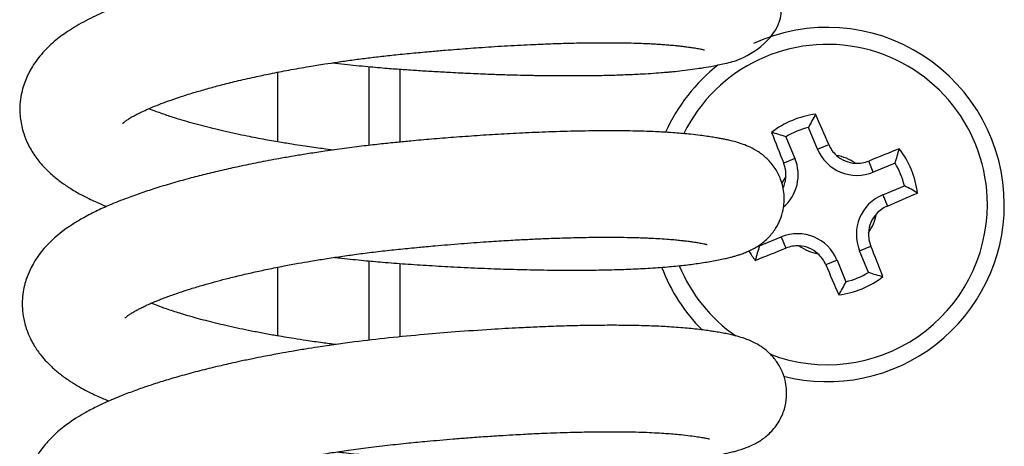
# Model space of a CAD drawing. Header units: inches. Extents: x 0 to 77643, y -44170 to 0.
# Tile 330 of 546: x 76118.6 to 76121.83, y -39559.76 to -39558.36. Entities that reach past the tile are written whole.
import ezdxf

# ---------------------------------------------------------------- set-up
doc = ezdxf.new("R2010")
doc.units = ezdxf.units.IN
doc.header["$MEASUREMENT"] = 0
doc.layers.get('0').update_dxf_attribs({"lineweight": 0})
doc.layers.add('FAKRO LOFT LADDERS', color=7, linetype='Continuous')

# ---------------------------------------------------------------- blocks, each defined once
blk = doc.blocks.new('A$C6AF374F8')
at = {"layer": 'FAKRO LOFT LADDERS', "color": 7, "linetype": 'Continuous'}
for p, q in [((125.5, 2146.104), (125.5, 2148.681)), ((126.5, 2148.6), (126.5, 2146.212)), ((122.5, 2146.221), (122.5, 2148.498)), ((140.181, 2145.982), (139.886, 2146.694)), ((139.146, 2146.387), (139.441, 2145.675)), ((140.181, 2145.982), (140.548, 2146.134)), ((139.441, 2145.675), (139.075, 2145.523)), ((142.01, 2145.225), (141.858, 2145.591)), ((142.721, 2145.52), (142.01, 2145.225)), ((142.317, 2144.485), (143.027, 2144.78)), ((142.317, 2144.485), (142.469, 2144.118)), ((138.281, 2142.811), (138.991, 2143.106)), ((138.991, 2143.106), (139.143, 2142.74)), ((141.56, 2142.656), (141.927, 2142.808)), ((141.854, 2141.947), (141.56, 2142.656)), ((122.5, 2139.865), (122.5, 2142.114)), ((125.5, 2139.723), (125.5, 2142.32)), ((126.5, 2142.237), (126.5, 2139.833)), ((140.82, 2142.349), (140.454, 2142.197)), ((140.82, 2142.349), (141.114, 2141.64))]:
    blk.add_line(p, q, dxfattribs=at)
for centre, radius, start, end in [((140.5, 2144.167), 5.8, 0, 114.6361), ((140.5, 2144.167), 5.244, 0, 153.7174), ((140.5, 2144.167), 5.8, 127.9732, 155.9266), ((140.5, 2144.167), 2.983, 97.3029, 127.7425), ((147.764, 2142.687), 8.839, 149.854, 153.0418), ((27.88, 2098.262), 122.416, 23.02037, 23.52608), ((140.5, 2144.167), 2.601, 103.6614, 121.384), ((252.557, 2191.43), 122.416, 201.51927, 202.02497), ((136.415, 2137.981), 8.839, 72.0036, 75.1914), ((141.474, 2146.518), 1.399, 202.5227, 292.5227), ((141.48, 2146.53), 1.013, 203.0169, 227.9922), ((187.753, 2032.137), 122.386, 111.51906, 112.02426), ((134.319, 2148.253), 8.835, 341.9829, 345.1729), ((140.5, 2144.167), 2.983, 7.2659, 37.7055), ((138.149, 2145.139), 1.399, 310.7183, 22.5227), ((140.5, 2144.167), 1.638, 55.6175, 79.3687), ((141.474, 2146.518), 1, 227.7961, 267.1901), ((138.133, 2145.142), 1.016, 357.0832, 21.9984), ((141.478, 2146.533), 1.016, 267.025, 291.9968), ((140.5, 2144.167), 2.601, 13.62, 31.3425), ((140.5, 2144.167), 1.638, 145.6767, 155.6158), ((138.149, 2145.139), 1, 333.4796, 357.2493), ((139.016, 2136.899), 8.843, 59.8355, 63.0211), ((142.853, 2143.192), 1.399, 112.5227, 202.5227), ((94.591, 2256.795), 122.427, 293.02135, 293.5259), ((140.5, 2144.167), 5.244, 249.1678, 0), ((140.5, 2144.167), 5.8, 255.7488, 0), ((142.865, 2143.186), 1.013, 113.0177, 138.2727), ((140.5, 2144.167), 1.638, 325.784, 349.2022), ((142.853, 2143.192), 1, 138.0794, 176.9069), ((139.527, 2141.813), 1.399, 22.5227, 112.5227), ((142.869, 2143.189), 1.016, 176.7492, 201.9914), ((146.692, 2140.082), 8.843, 162.0243, 165.2098), ((93.234, 2256.233), 122.427, 291.51945, 292.024), ((140.5, 2144.167), 2.601, 210.8348, 211.4254), ((139.524, 2141.798), 1.016, 86.8073, 111.993), ((140.5, 2144.167), 1.638, 235.8431, 259.2613), ((139.527, 2141.813), 1, 48.1385, 86.966), ((28.461, 2096.911), 122.397, 21.51924, 22.02329), ((140.5, 2144.167), 2.983, 210.6545, 217.7794), ((139.521, 2141.801), 1.013, 23.0183, 48.3318), ((140.5, 2144.167), 5.8, 200.7286, 225.0501), ((140.5, 2144.167), 5.244, 202.4387, 235.1295), ((253.102, 2190.065), 122.397, 203.02206, 203.52611), ((140.5, 2144.167), 2.983, 277.3029, 307.7425), ((140.5, 2144.167), 2.601, 283.6614, 301.384), ((144.585, 2150.354), 8.839, 252.0036, 255.1914), ((133.236, 2145.647), 8.839, 329.854, 333.0418)]:
    blk.add_arc(centre, radius, start, end, dxfattribs=at)
for points, knots in [([(124.289, 2148.806), (124.422, 2148.791), (124.81, 2148.748), (125.411, 2148.688), (126.051, 2148.633), (126.603, 2148.592), (127.116, 2148.558), (127.636, 2148.526), (128.207, 2148.494), (128.82, 2148.464), (129.435, 2148.438), (129.978, 2148.42), (130.444, 2148.407), (130.895, 2148.397), (131.387, 2148.39), (131.949, 2148.386), (132.539, 2148.388), (133.1, 2148.396), (133.544, 2148.407), (133.875, 2148.419), (134.131, 2148.43), (134.412, 2148.444), (134.726, 2148.462), (135.029, 2148.484), (135.265, 2148.504), (135.499, 2148.525), (135.772, 2148.554), (136.085, 2148.594), (136.399, 2148.64), (136.734, 2148.696), (137.045, 2148.757), (137.345, 2148.835), (137.844, 2148.963), (139.643, 2150.088), (138.031, 2152.749), (137.343, 2152.612), (136.931, 2152.697), (136.841, 2152.713), (136.743, 2152.73), (136.618, 2152.75), (136.455, 2152.774), (136.258, 2152.8), (136.017, 2152.829), (135.771, 2152.855), (135.534, 2152.875), (135.328, 2152.89), (135.11, 2152.904), (134.846, 2152.918), (134.493, 2152.932), (134.064, 2152.944), (133.534, 2152.951), (132.94, 2152.951), (132.294, 2152.942), (131.662, 2152.926), (131.089, 2152.905), (130.584, 2152.884), (130.088, 2152.859), (129.452, 2152.823), (128.69, 2152.773), (127.864, 2152.71), (127.063, 2152.642), (126.215, 2152.564), (125.377, 2152.472), (124.573, 2152.37), (123.932, 2152.279), (123.372, 2152.192), (122.878, 2152.111), (122.417, 2152.03), (121.765, 2151.908), (121.041, 2151.759), (120.207, 2151.567), (119.447, 2151.372), (118.694, 2151.157), (117.948, 2150.917), (117.306, 2150.681), (116.698, 2150.427), (116.13, 2150.153), (115.587, 2149.824), (115.112, 2149.458), (114.714, 2149.055), (114.425, 2148.641), (114.219, 2148.216), (114.103, 2147.832), (114.046, 2147.396), (114.06, 2146.959), (114.158, 2146.528), (114.322, 2146.124), (114.536, 2145.76), (114.795, 2145.44), (115.077, 2145.162), (115.362, 2144.929), (115.69, 2144.703), (116.005, 2144.518), (116.295, 2144.368), (116.514, 2144.265), (116.713, 2144.177), (116.837, 2144.126), (116.895, 2144.102)], [0.91404137, 0.91404137, 0.91404137, 0.91404137, 0.91411206, 0.91424666, 0.91435724, 0.91444682, 0.91453493, 0.91462521, 0.91471924, 0.91483588, 0.91495164, 0.91505054, 0.91513295, 0.91521112, 0.91530554, 0.91541619, 0.91554277, 0.91566632, 0.91577411, 0.91583783, 0.91589445, 0.91595473, 0.91604169, 0.91612901, 0.91619226, 0.91623456, 0.91632541, 0.91643029, 0.91652651, 0.91663891, 0.91679927, 0.91690914, 0.91702325, 0.91753692, 0.9179648, 0.9184148, 0.91845213, 0.91848683, 0.91852531, 0.91856951, 0.9186323, 0.91870871, 0.91877918, 0.91886805, 0.91893702, 0.91898782, 0.91904325, 0.91911739, 0.91919979, 0.91931385, 0.91943189, 0.9195688, 0.91970672, 0.91983835, 0.91994993, 0.92004139, 0.92012619, 0.92022779, 0.92039166, 0.92053775, 0.92066588, 0.9208126, 0.92098152, 0.92110453, 0.92123678, 0.92132344, 0.92140643, 0.92150602, 0.92157932, 0.92177296, 0.92192546, 0.92208205, 0.92225459, 0.92243049, 0.92261907, 0.92275644, 0.922949, 0.9231372, 0.92330253, 0.92347704, 0.92363458, 0.92372964, 0.92386429, 0.92395065, 0.92407606, 0.92420232, 0.92429775, 0.92442596, 0.92455273, 0.92465019, 0.92476996, 0.92487832, 0.9250027, 0.92508579, 0.92515043, 0.92520821, 0.92525885, 0.92525885, 0.92525885, 0.92525885]), ([(117.417, 2146.817), (117.417, 2146.817), (117.419, 2146.819), (117.438, 2146.838), (117.487, 2146.878), (117.524, 2146.907), (117.562, 2146.933), (117.571, 2146.939), (117.634, 2146.981), (117.705, 2147.024), (117.799, 2147.077), (117.927, 2147.144), (118.099, 2147.227), (118.332, 2147.33), (118.604, 2147.441), (118.924, 2147.561), (119.301, 2147.691), (119.724, 2147.825), (120.18, 2147.958), (120.644, 2148.083), (121.161, 2148.212), (121.703, 2148.336), (122.278, 2148.457), (122.874, 2148.573), (123.472, 2148.679), (124.008, 2148.765), (124.471, 2148.835), (124.924, 2148.899), (125.391, 2148.96), (125.872, 2149.018), (126.394, 2149.075), (126.955, 2149.13), (127.497, 2149.18), (127.964, 2149.22), (128.485, 2149.262), (129.133, 2149.311), (129.942, 2149.363), (130.725, 2149.404), (131.457, 2149.434), (132.136, 2149.455), (132.823, 2149.467), (133.419, 2149.468), (133.891, 2149.462), (134.22, 2149.454), (134.474, 2149.445), (134.683, 2149.436), (134.847, 2149.427), (134.994, 2149.418), (135.144, 2149.408), (135.308, 2149.395), (135.452, 2149.382), (135.557, 2149.371), (135.654, 2149.36), (135.771, 2149.347), (135.923, 2149.328), (136.085, 2149.305), (136.225, 2149.283), (136.335, 2149.263), (136.395, 2149.25), (136.454, 2149.237), (136.48, 2149.229), (136.483, 2149.229), (136.483, 2149.229)], [0.076313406, 0.076313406, 0.076313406, 0.076313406, 0.076336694, 0.076470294, 0.076506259, 0.076544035, 0.076573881, 0.076599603, 0.076649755, 0.076700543, 0.076759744, 0.076822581, 0.076909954, 0.076998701, 0.077106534, 0.077208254, 0.077318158, 0.077452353, 0.077566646, 0.077677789, 0.077799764, 0.077933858, 0.078047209, 0.07817486, 0.078311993, 0.078414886, 0.078496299, 0.078588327, 0.078681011, 0.078768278, 0.07886718, 0.078981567, 0.079091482, 0.079179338, 0.079252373, 0.079394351, 0.079559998, 0.07973686, 0.079876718, 0.080026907, 0.080188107, 0.080355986, 0.080470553, 0.080561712, 0.080631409, 0.080694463, 0.080754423, 0.080789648, 0.080842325, 0.080910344, 0.080968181, 0.081007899, 0.081036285, 0.081090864, 0.081160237, 0.081249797, 0.081344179, 0.081414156, 0.08147876, 0.081546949, 0.081617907, 0.081646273, 0.081646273, 0.081646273, 0.081646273]), ([(124.325, 2145.952), (124.207, 2145.966), (123.895, 2146.007), (123.477, 2146.065), (123.027, 2146.133), (122.593, 2146.203), (122.167, 2146.278), (121.795, 2146.348), (121.471, 2146.411), (121.118, 2146.485), (120.744, 2146.568), (120.383, 2146.653), (120.035, 2146.741), (119.696, 2146.833), (119.388, 2146.922), (119.131, 2147.001), (118.918, 2147.071), (118.713, 2147.141), (118.495, 2147.22), (118.353, 2147.275), (118.278, 2147.305)], [0.073204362, 0.073204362, 0.073204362, 0.073204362, 0.073274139, 0.07339015, 0.073456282, 0.0735496, 0.073660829, 0.073727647, 0.073792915, 0.073876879, 0.073969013, 0.074056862, 0.074141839, 0.074234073, 0.074328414, 0.074398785, 0.074460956, 0.074526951, 0.074598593, 0.074686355, 0.074686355, 0.074686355, 0.074686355]), ([(124.367, 2142.437), (124.446, 2142.428), (124.763, 2142.392), (125.285, 2142.338), (125.977, 2142.276), (126.691, 2142.221), (127.473, 2142.17), (128.307, 2142.122), (129.157, 2142.082), (130.026, 2142.05), (130.903, 2142.028), (131.795, 2142.016), (132.627, 2142.018), (133.357, 2142.03), (134.012, 2142.05), (134.649, 2142.081), (135.255, 2142.124), (135.802, 2142.177), (136.291, 2142.241), (136.736, 2142.312), (137.064, 2142.377), (137.29, 2142.43), (137.418, 2142.463), (137.536, 2142.497), (137.653, 2142.535), (137.786, 2142.582), (137.942, 2142.647), (138.096, 2142.725), (138.261, 2142.825), (138.418, 2142.94), (138.613, 2143.121), (138.803, 2143.355), (138.967, 2143.669), (139.082, 2144.045), (139.111, 2144.504), (139.003, 2144.973), (138.795, 2145.374), (138.531, 2145.683), (138.236, 2145.908), (137.973, 2146.049), (137.75, 2146.139), (137.548, 2146.204), (137.368, 2146.252), (137.207, 2146.288), (137.071, 2146.316), (136.928, 2146.343), (136.762, 2146.371), (136.562, 2146.401), (136.32, 2146.433), (136.051, 2146.465), (135.775, 2146.492), (135.501, 2146.514), (135.226, 2146.532), (134.938, 2146.548), (134.652, 2146.56), (134.317, 2146.57), (133.898, 2146.579), (133.28, 2146.583), (132.476, 2146.576), (131.541, 2146.551), (130.655, 2146.515), (129.831, 2146.472), (129.046, 2146.422), (128.283, 2146.367), (127.557, 2146.309), (126.938, 2146.254), (126.392, 2146.202), (125.88, 2146.149), (125.305, 2146.083), (124.687, 2146.005), (124.083, 2145.92), (123.543, 2145.838), (123.07, 2145.761), (122.541, 2145.669), (121.952, 2145.559), (121.324, 2145.431), (120.738, 2145.302), (120.191, 2145.172), (119.641, 2145.032), (119.087, 2144.879), (118.549, 2144.716), (118.042, 2144.55), (117.523, 2144.364), (117.019, 2144.162), (116.53, 2143.942), (116.129, 2143.732), (115.31, 2143.235), (114.661, 2142.65), (114.301, 2141.836), (114.215, 2141.568), (114.158, 2141.301), (114.132, 2141.031), (114.134, 2140.734), (114.168, 2140.468), (114.23, 2140.212), (114.307, 2139.981), (114.407, 2139.756), (114.521, 2139.552), (114.634, 2139.38), (114.765, 2139.204), (114.918, 2139.03), (115.063, 2138.884), (115.189, 2138.77), (115.321, 2138.659), (115.461, 2138.55), (115.574, 2138.469), (115.701, 2138.383), (115.954, 2138.221), (116.287, 2138.037), (116.691, 2137.851), (116.911, 2137.758), (116.973, 2137.733)], [0.9268351, 0.9268351, 0.9268351, 0.9268351, 0.92687707, 0.92700343, 0.92710965, 0.92723931, 0.92737616, 0.92751848, 0.92767803, 0.92782952, 0.92799125, 0.92816776, 0.92834598, 0.92849759, 0.92863625, 0.92879012, 0.92895767, 0.9291101, 0.92925515, 0.92941538, 0.92958428, 0.92965124, 0.92970639, 0.92975427, 0.92980654, 0.92986251, 0.92992696, 0.92999396, 0.93003633, 0.93009834, 0.93014331, 0.93022172, 0.93028782, 0.93035161, 0.93044726, 0.93054504, 0.93062187, 0.93071187, 0.93079889, 0.93089155, 0.93098359, 0.93106414, 0.93115422, 0.93122013, 0.93127277, 0.931329, 0.93139675, 0.9314714, 0.93155436, 0.93165466, 0.93173413, 0.93180478, 0.93189328, 0.9319634, 0.93203534, 0.93211372, 0.93221222, 0.93233514, 0.93253493, 0.93272746, 0.93289627, 0.93304344, 0.933185, 0.93332278, 0.9334505, 0.93356804, 0.93364769, 0.93373616, 0.93383598, 0.93394918, 0.93406251, 0.93415728, 0.93423944, 0.93432029, 0.93444846, 0.93457121, 0.93468239, 0.93479609, 0.93490593, 0.93503133, 0.93516097, 0.93527888, 0.93540067, 0.9355609, 0.93569489, 0.93583659, 0.935939, 0.93650969, 0.93659898, 0.93666206, 0.93673525, 0.93681346, 0.93687464, 0.93696601, 0.93702345, 0.93708245, 0.93716075, 0.93722268, 0.93727519, 0.93733373, 0.93741118, 0.93746698, 0.93751706, 0.93756599, 0.93761714, 0.93767369, 0.93770691, 0.93774262, 0.93791222, 0.93805127, 0.93810457, 0.93810457, 0.93810457, 0.93810457]), ([(117.497, 2140.448), (117.497, 2140.448), (117.497, 2140.449), (117.506, 2140.458), (117.535, 2140.484), (117.589, 2140.527), (117.674, 2140.587), (117.768, 2140.645), (117.856, 2140.695), (117.93, 2140.735), (118.023, 2140.782), (118.148, 2140.843), (118.305, 2140.914), (118.467, 2140.983), (118.626, 2141.048), (118.78, 2141.108), (118.949, 2141.171), (119.142, 2141.24), (119.376, 2141.32), (119.683, 2141.418), (120.038, 2141.525), (120.424, 2141.633), (120.818, 2141.737), (121.243, 2141.842), (121.7, 2141.948), (122.187, 2142.053), (122.679, 2142.151), (123.151, 2142.239), (123.602, 2142.317), (124.066, 2142.393), (124.568, 2142.469), (125.095, 2142.543), (125.652, 2142.614), (126.231, 2142.68), (126.729, 2142.731), (127.105, 2142.767), (127.385, 2142.793), (127.697, 2142.821), (128.079, 2142.854), (128.501, 2142.888), (128.924, 2142.92), (129.421, 2142.955), (129.968, 2142.989), (130.539, 2143.021), (131.071, 2143.046), (131.618, 2143.068), (132.223, 2143.086), (132.855, 2143.097), (133.438, 2143.099), (133.875, 2143.095), (134.174, 2143.088), (134.379, 2143.082), (134.569, 2143.075), (134.784, 2143.066), (135.043, 2143.052), (135.3, 2143.033), (135.52, 2143.014), (135.692, 2142.996), (135.824, 2142.98), (135.95, 2142.965), (136.087, 2142.947), (136.237, 2142.924), (136.365, 2142.903), (136.457, 2142.884), (136.513, 2142.872), (136.539, 2142.866), (136.56, 2142.86), (136.563, 2142.859), (136.563, 2142.859)], [0.063464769, 0.063464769, 0.063464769, 0.063464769, 0.063481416, 0.063538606, 0.063601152, 0.063689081, 0.063765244, 0.06384625, 0.063896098, 0.063930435, 0.063975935, 0.064037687, 0.064106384, 0.064173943, 0.06422745, 0.06427985, 0.064334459, 0.064394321, 0.064462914, 0.064546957, 0.064657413, 0.064751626, 0.064843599, 0.064948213, 0.065052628, 0.065155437, 0.06526945, 0.065366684, 0.06545042, 0.065546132, 0.065646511, 0.065748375, 0.065855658, 0.06597031, 0.066082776, 0.066142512, 0.06618663, 0.066244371, 0.066322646, 0.066407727, 0.066490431, 0.066570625, 0.06670216, 0.066818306, 0.06692083, 0.067035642, 0.067169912, 0.067323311, 0.067476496, 0.067600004, 0.067665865, 0.067723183, 0.067775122, 0.067835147, 0.067922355, 0.068026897, 0.068111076, 0.068177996, 0.068230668, 0.068278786, 0.068347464, 0.068434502, 0.068526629, 0.068603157, 0.068663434, 0.068709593, 0.06876432, 0.068790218, 0.068790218, 0.068790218, 0.068790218]), ([(124.412, 2139.581), (124.262, 2139.6), (123.933, 2139.643), (123.474, 2139.708), (123.061, 2139.771), (122.712, 2139.828), (122.351, 2139.89), (121.954, 2139.963), (121.55, 2140.042), (121.165, 2140.122), (120.808, 2140.202), (120.354, 2140.31), (119.841, 2140.443), (119.308, 2140.599), (118.938, 2140.72), (118.67, 2140.815), (118.502, 2140.878), (118.394, 2140.921), (118.355, 2140.937)], [0.060346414, 0.060346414, 0.060346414, 0.060346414, 0.060435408, 0.060542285, 0.060623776, 0.060688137, 0.060760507, 0.060853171, 0.060945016, 0.061029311, 0.061117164, 0.061198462, 0.061362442, 0.061514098, 0.061649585, 0.061707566, 0.061784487, 0.061830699, 0.061830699, 0.061830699, 0.061830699]), ([(124.446, 2136.068), (124.516, 2136.06), (124.812, 2136.026), (125.326, 2135.972), (125.972, 2135.914), (126.565, 2135.867), (127.1, 2135.83), (127.603, 2135.798), (128.116, 2135.768), (128.664, 2135.74), (129.247, 2135.713), (129.805, 2135.692), (130.289, 2135.677), (130.696, 2135.666), (131.1, 2135.658), (131.572, 2135.651), (132.179, 2135.647), (132.841, 2135.65), (133.484, 2135.662), (134.029, 2135.679), (134.55, 2135.703), (134.976, 2135.729), (135.301, 2135.754), (135.495, 2135.771), (135.662, 2135.787), (135.833, 2135.805), (136.015, 2135.826), (136.194, 2135.849), (136.36, 2135.873), (136.517, 2135.896), (136.673, 2135.921), (136.835, 2135.949), (136.999, 2135.979), (137.171, 2136.014), (137.343, 2136.054), (137.479, 2136.089), (137.587, 2136.12), (137.687, 2136.15), (137.811, 2136.193), (137.965, 2136.253), (138.132, 2136.332), (138.291, 2136.424), (138.462, 2136.543), (138.679, 2136.731), (138.926, 2137.042), (139.106, 2137.447), (139.192, 2137.91), (139.152, 2138.363), (139.014, 2138.747), (138.836, 2139.05), (138.643, 2139.271), (138.43, 2139.455), (138.15, 2139.637), (137.877, 2139.754), (137.61, 2139.841), (137.387, 2139.897), (137.184, 2139.941), (136.993, 2139.976), (136.814, 2140.005), (136.623, 2140.034), (136.418, 2140.061), (136.181, 2140.09), (135.909, 2140.118), (135.627, 2140.141), (135.343, 2140.161), (134.946, 2140.182), (134.409, 2140.202), (133.74, 2140.213), (133.064, 2140.212), (132.409, 2140.203), (131.719, 2140.184), (131.046, 2140.159), (130.309, 2140.124), (129.419, 2140.073), (128.38, 2140.001), (127.257, 2139.908), (126.151, 2139.804), (124.984, 2139.667), (124.075, 2139.539), (123.393, 2139.432), (122.977, 2139.362), (122.609, 2139.297), (122.301, 2139.24), (122.006, 2139.183), (121.664, 2139.115), (121.302, 2139.039), (120.893, 2138.949), (120.424, 2138.84), (119.868, 2138.702), (119.308, 2138.55), (118.789, 2138.397), (118.327, 2138.249), (117.881, 2138.096), (117.411, 2137.92), (116.965, 2137.734), (116.544, 2137.539), (116.199, 2137.357), (115.841, 2137.141), (115.549, 2136.936), (115.273, 2136.709), (115.011, 2136.46), (114.743, 2136.142), (114.517, 2135.779), (114.344, 2135.387), (114.251, 2135.033), (114.209, 2134.672), (114.211, 2134.379), (114.255, 2134.05), (114.329, 2133.764), (114.434, 2133.497), (114.56, 2133.246), (114.696, 2133.029), (114.927, 2132.73), (115.171, 2132.48), (115.477, 2132.224), (115.779, 2132.009), (116.121, 2131.801), (116.49, 2131.609), (116.809, 2131.465), (116.989, 2131.39), (117.05, 2131.364)], [0.93968116, 0.93968116, 0.93968116, 0.93968116, 0.93971822, 0.93983799, 0.93995224, 0.94005604, 0.94014806, 0.94023156, 0.9403191, 0.94041813, 0.9405214, 0.94063108, 0.94072078, 0.94078806, 0.94085865, 0.94094939, 0.9410603, 0.94121732, 0.94135677, 0.94147616, 0.94158843, 0.94172855, 0.94179759, 0.94184866, 0.94188958, 0.94193882, 0.94199686, 0.94205405, 0.94210676, 0.94215733, 0.94221338, 0.94227369, 0.94233793, 0.94240518, 0.94248538, 0.94255305, 0.94258847, 0.94262939, 0.9426857, 0.94275058, 0.94282293, 0.94287497, 0.94292138, 0.94298624, 0.94308143, 0.94316669, 0.94324234, 0.94334819, 0.94341974, 0.94347761, 0.94355257, 0.94360677, 0.94368306, 0.94381167, 0.94391994, 0.94403069, 0.94410529, 0.94418613, 0.94426537, 0.94432222, 0.94439376, 0.94448106, 0.94455945, 0.94464352, 0.94472964, 0.94479903, 0.94496023, 0.94513598, 0.94526854, 0.94540576, 0.94554721, 0.94568353, 0.94579629, 0.9459629, 0.94617277, 0.94635204, 0.94655401, 0.94675102, 0.94696417, 0.94703758, 0.94711985, 0.94719229, 0.94724198, 0.947292, 0.94735954, 0.94743794, 0.94750271, 0.94760211, 0.94772263, 0.94785098, 0.94796799, 0.94807719, 0.94818165, 0.94830235, 0.9484495, 0.948559, 0.94868308, 0.94877405, 0.94891338, 0.94899508, 0.94909557, 0.94923001, 0.94935411, 0.9494546, 0.94957815, 0.94964349, 0.94973828, 0.9498065, 0.94990267, 0.9499715, 0.95003701, 0.95013195, 0.95019865, 0.95033983, 0.95044488, 0.95054841, 0.95066514, 0.9507946, 0.95089898, 0.95095233, 0.95095233, 0.95095233, 0.95095233]), ([(117.575, 2134.078), (117.575, 2134.078), (117.575, 2134.078), (117.578, 2134.081), (117.594, 2134.097), (117.616, 2134.116), (117.65, 2134.144), (117.719, 2134.195), (117.736, 2134.205), (117.839, 2134.272), (117.957, 2134.338), (118.093, 2134.409), (118.239, 2134.479), (118.401, 2134.552), (118.645, 2134.656), (119.002, 2134.795), (119.465, 2134.955), (119.942, 2135.105), (120.338, 2135.219), (120.652, 2135.304), (120.869, 2135.36), (121.08, 2135.413), (121.331, 2135.475), (121.641, 2135.547), (121.978, 2135.621), (122.413, 2135.713), (122.951, 2135.819), (123.581, 2135.932), (124.179, 2136.029), (124.775, 2136.118), (125.404, 2136.204), (126.089, 2136.287), (126.759, 2136.358), (127.333, 2136.412), (127.819, 2136.456), (128.269, 2136.494), (128.765, 2136.533), (129.313, 2136.573), (129.833, 2136.607), (130.271, 2136.632), (130.604, 2136.65), (130.914, 2136.666), (131.254, 2136.681), (131.657, 2136.697), (132.144, 2136.712), (132.661, 2136.723), (133.158, 2136.729), (133.571, 2136.729), (133.923, 2136.726), (134.255, 2136.719), (134.594, 2136.709), (134.922, 2136.694), (135.212, 2136.676), (135.467, 2136.657), (135.739, 2136.631), (136.008, 2136.599), (136.252, 2136.565), (136.435, 2136.535), (136.548, 2136.513), (136.623, 2136.495), (136.641, 2136.49), (136.642, 2136.49)], [0.050604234, 0.050604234, 0.050604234, 0.050604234, 0.050618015, 0.050656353, 0.050705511, 0.050752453, 0.050802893, 0.050854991, 0.050894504, 0.050971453, 0.051051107, 0.051126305, 0.051187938, 0.051252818, 0.05132897, 0.051469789, 0.051623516, 0.051754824, 0.051869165, 0.051933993, 0.051988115, 0.052026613, 0.05208873, 0.052164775, 0.052238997, 0.052314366, 0.05244911, 0.052581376, 0.052703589, 0.052808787, 0.052934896, 0.053071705, 0.05320564, 0.053321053, 0.053401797, 0.053486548, 0.053581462, 0.053691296, 0.053809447, 0.053892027, 0.053957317, 0.054014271, 0.054085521, 0.054172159, 0.054274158, 0.054407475, 0.054526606, 0.054629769, 0.054717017, 0.054802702, 0.054902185, 0.055010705, 0.055105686, 0.055191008, 0.055285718, 0.055421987, 0.055544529, 0.055655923, 0.055761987, 0.05584946, 0.055934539, 0.055934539, 0.055934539, 0.055934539])]:
    blk.add_open_spline(points, degree=3, knots=knots, dxfattribs=at)

msp = doc.modelspace()

# ---------------------------------------------------------------- block references
at = {"xscale": 0.1, "yscale": 0.1, "zscale": 0.1}
msp.add_blockref('A$C6AF374F8', (76107.1973, -39773.38402), dxfattribs=at)

doc.saveas('drawing.dxf')
